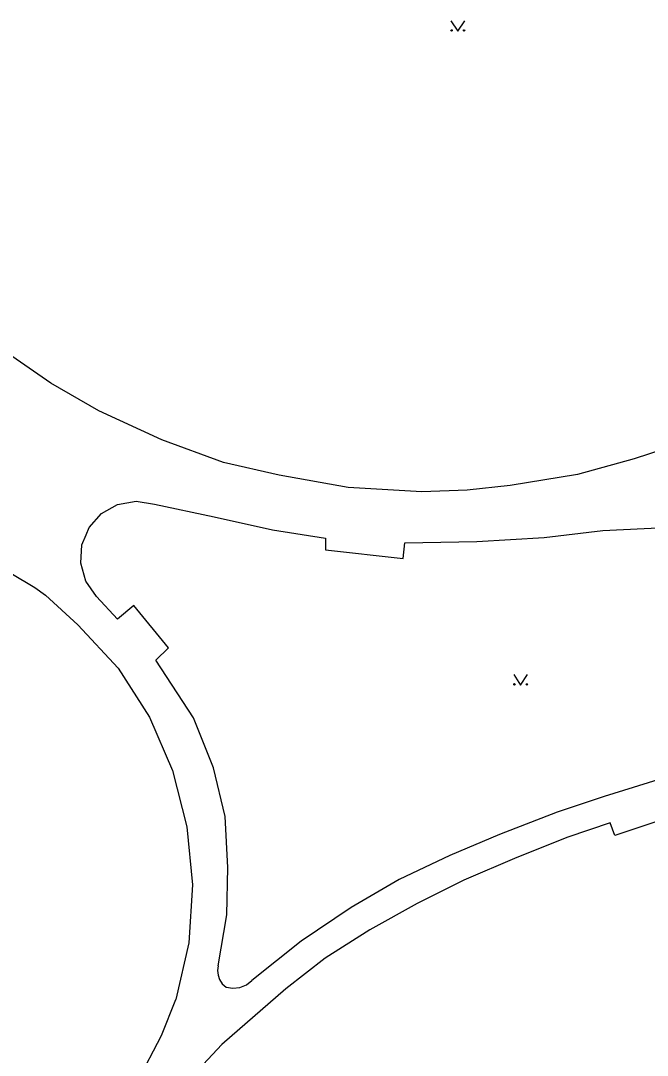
# Model space of a CAD drawing. Extents: x -600391 to -599491, y -1160176 to -1159402.
# Drawn here: x -599912.4 to -599867.1, y -1159818.9 to -1159744.1 of the extents above; entities that cross this region are included whole.
import ezdxf

# ---------------------------------------------------------------- set-up
doc = ezdxf.new("R2010")
doc.units = 0
doc.layers.add('Level 11', color=7, linetype='Continuous')
doc.layers.add('Level 36', color=7, linetype='Continuous')

msp = doc.modelspace()

# ---------------------------------------------------------------- linework, layer by layer
at = {"layer": 'Level 11'}
for points in [[(-599910.22, -1159770.28), (-599913.65, -1159767.9)], [(-599906.75, -1159772.29), (-599910.22, -1159770.28)], [(-599902.19, -1159774.4), (-599906.75, -1159772.29)], [(-599897.72, -1159776.02), (-599902.19, -1159774.4)], [(-599864.62, -1159774.66), (-599868.04, -1159775.77)], [(-599893.7, -1159776.95), (-599897.72, -1159776.02)], [(-599868.04, -1159775.77), (-599872.13, -1159776.89)], [(-599872.13, -1159776.89), (-599877, -1159777.7)], [(-599888.7, -1159777.83), (-599893.7, -1159776.95)], [(-599883.39, -1159778.14), (-599888.7, -1159777.83)], [(-599880.1, -1159778.04), (-599883.39, -1159778.14)], [(-599877, -1159777.7), (-599880.1, -1159778.04)], [(-599906.9, -1159785.71), (-599907.67, -1159784.61), (-599908.04, -1159783.31), (-599907.96, -1159781.97), (-599907.66, -1159781.26), (-599907.44, -1159780.72), (-599906.55, -1159779.71), (-599905.38, -1159779.06), (-599904.05, -1159778.82), (-599902.72, -1159779.03)], [(-599902.72, -1159779.03), (-599898.41, -1159779.96)], [(-599926.86, -1159780.22), (-599923, -1159780.46), (-599920.77, -1159780.96), (-599918.9, -1159781.37), (-599914.98, -1159782.92), (-599911.36, -1159785.06), (-599910.6, -1159785.61), (-599908.25, -1159787.76), (-599905.34, -1159790.89), (-599903.08, -1159794.44), (-599901.41, -1159798.3), (-599900.37, -1159802.37), (-599899.97, -1159806.56), (-599900.24, -1159810.76), (-599901.16, -1159814.86)], [(-599898.41, -1159779.96), (-599894.18, -1159780.89)], [(-599894.18, -1159780.89), (-599890.36, -1159781.5)], [(-599874.53, -1159781.46), (-599870.3, -1159780.95)], [(-599870.3, -1159780.95), (-599865.81, -1159780.73)], [(-599890.36, -1159781.5), (-599890.36, -1159782.34)], [(-599884.73, -1159782.98), (-599884.62, -1159781.83)], [(-599884.62, -1159781.83), (-599879.4, -1159781.74)], [(-599879.4, -1159781.74), (-599874.53, -1159781.46)], [(-599890.36, -1159782.34), (-599884.73, -1159782.98)], [(-599905.39, -1159787.35), (-599906.9, -1159785.71)], [(-599904.21, -1159786.37), (-599905.39, -1159787.35)], [(-599901.7, -1159789.42), (-599904.21, -1159786.37)], [(-599902.62, -1159790.31), (-599901.7, -1159789.42)], [(-599899.89, -1159794.5), (-599902.62, -1159790.31)], [(-599898.44, -1159798.11), (-599899.89, -1159794.5)], [(-599897.61, -1159801.62), (-599898.44, -1159798.11)], [(-599865.63, -1159798.77), (-599870.19, -1159800.17)], [(-599870.19, -1159800.17), (-599873.61, -1159801.31)], [(-599873.61, -1159801.31), (-599877.76, -1159802.92)], [(-599864.51, -1159801.35), (-599869.42, -1159802.99)], [(-599897.4, -1159805.31), (-599897.61, -1159801.62)], [(-599869.76, -1159802.08), (-599872.82, -1159803.13)], [(-599869.42, -1159802.99), (-599869.76, -1159802.08)], [(-599877.76, -1159802.92), (-599881.37, -1159804.44)], [(-599872.82, -1159803.13), (-599876.51, -1159804.58)], [(-599881.37, -1159804.44), (-599885.03, -1159806.19)], [(-599897.48, -1159808.74), (-599897.4, -1159805.31)], [(-599876.51, -1159804.58), (-599880.35, -1159806.22)], [(-599885.03, -1159806.19), (-599888.49, -1159808.21)], [(-599880.35, -1159806.22), (-599883.71, -1159807.92)], [(-599888.49, -1159808.21), (-599892.1, -1159810.65)], [(-599883.71, -1159807.92), (-599887.14, -1159809.82)], [(-599898.12, -1159812.43), (-599897.48, -1159808.74)], [(-599887.14, -1159809.82), (-599890.37, -1159811.87)], [(-599892.1, -1159810.65), (-599895.67, -1159813.48)], [(-599890.37, -1159811.87), (-599893.21, -1159814.08)], [(-599898.12, -1159812.43), (-599898.16, -1159812.77), (-599898.12, -1159813.1), (-599898.01, -1159813.42), (-599897.81, -1159813.72), (-599897.54, -1159813.96)], [(-599897.54, -1159813.96), (-599897.05, -1159814.05), (-599896.54, -1159814), (-599896.07, -1159813.8), (-599895.67, -1159813.48)], [(-599893.21, -1159814.08), (-599897.85, -1159818.12)], [(-599902.22, -1159817.46), (-599901.16, -1159814.86)], [(-599903.93, -1159820.75), (-599902.22, -1159817.46)], [(-599897.85, -1159818.12), (-599900.9, -1159821.39)]]:
    msp.add_lwpolyline(points, dxfattribs=at)
at = {"layer": 'Level 36'}
for points in [[(-599881.28, -1159744.08), (-599880.78, -1159744.83), (-599880.28, -1159744.08)], [(-599876.74, -1159791.37), (-599876.24, -1159792.12), (-599875.74, -1159791.37)]]:
    msp.add_lwpolyline(points, dxfattribs=at)
for centre in [(-599881.23, -1159744.78), (-599880.331, -1159744.78), (-599876.69, -1159792.07), (-599875.791, -1159792.07)]:
    msp.add_circle(centre, 0.05, dxfattribs=at)

doc.saveas('drawing.dxf')
